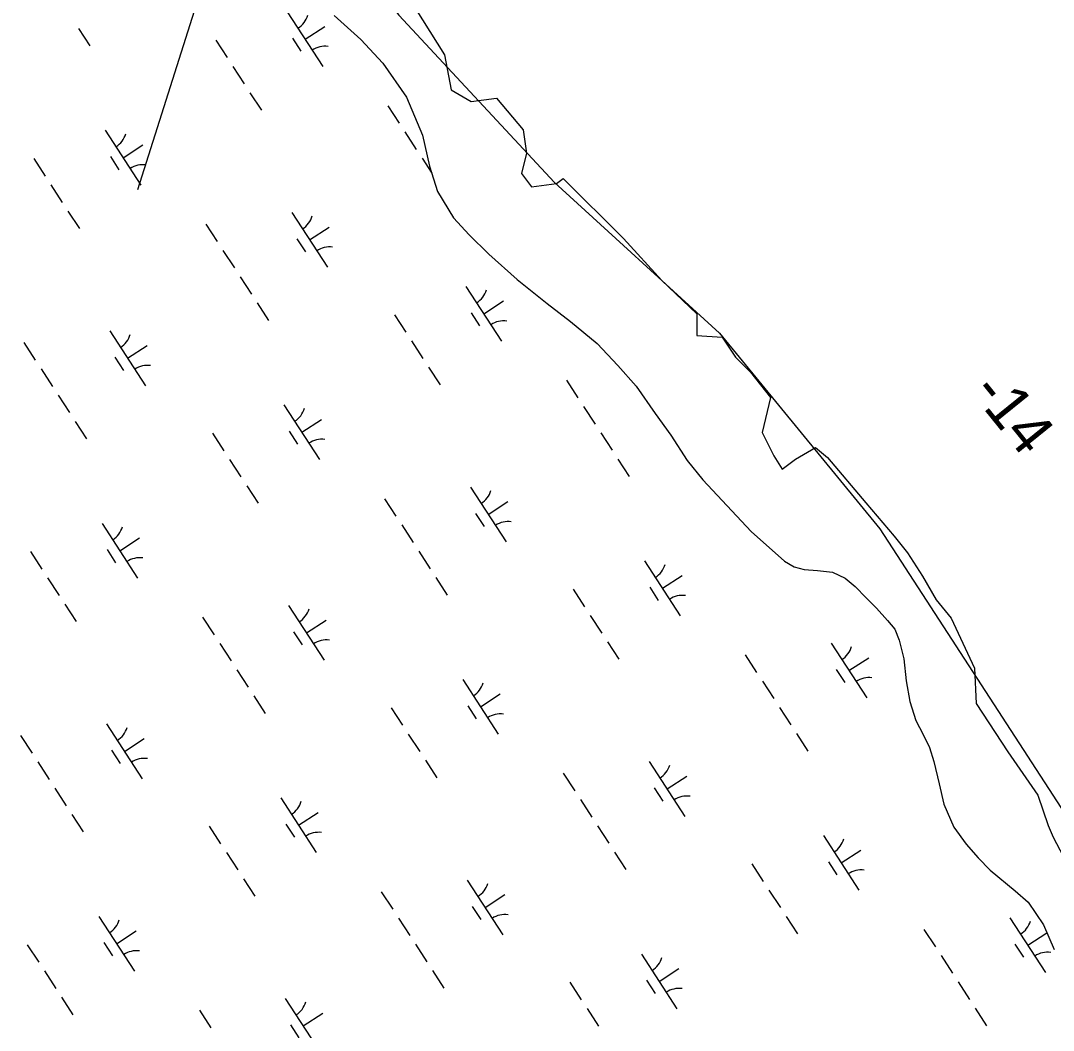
# Model space of a CAD drawing. Extents: x 3953924 to 3974542, y 193747 to 216192.
# Drawn here: x 3965387 to 3966178, y 200618 to 201392 of the extents above; entities that cross this region are included whole.
import ezdxf

# ---------------------------------------------------------------- set-up
doc = ezdxf.new("R2010")
doc.units = 0
for name, color, linetype in [('V-RIVR-EDGE', 7, 'Continuous'), ('V-RIVR-JETY', 7, 'Continuous'), ('V-RIVR-RANG', 7, 'Continuous'), ('V-UTIL-LINE', 7, 'Continuous'), ('V-WETL-SWMP', 7, 'Continuous')]:
    doc.layers.add(name, color=color, linetype=linetype)

msp = doc.modelspace()

# ---------------------------------------------------------------- linework, layer by layer
at = {"layer": 'V-RIVR-EDGE'}
msp.add_lwpolyline([(3965683.26, 201410.27), (3965711.43, 201365.45), (3965716.55, 201338.55), (3965731.92, 201329.59), (3965751.13, 201332.15), (3965771.62, 201307.82), (3965774.18, 201289.89), (3965770.34, 201274.52), (3965778.02, 201264.28), (3965797.23, 201266.84), (3965802.35, 201270.68), (3965848.46, 201224.58), (3965877.91, 201192.56), (3965904.81, 201166.95), (3965904.81, 201150.3), (3965924.02, 201149.02), (3965934.26, 201133.65), (3965945.79, 201122.13), (3965961.15, 201102.92), (3965954.75, 201076.02), (3965963.72, 201058.09), (3965970.12, 201047.85), (3965980.36, 201055.53), (3965995.73, 201064.5), (3966004.7, 201056.81), (3966034.15, 201022.24), (3966055.92, 200996.62), (3966066.17, 200983.82), (3966077.69, 200965.89), (3966087.94, 200947.96), (3966099.46, 200933.87), (3966117.39, 200895.45), (3966118.67, 200868.56), (3966143, 200831.42), (3966166.06, 200798.12), (3966173.74, 200775.07), (3966177.58, 200766.11), (3966190.39, 200741.78)], dxfattribs=at)
at = {"layer": 'V-RIVR-JETY'}
msp.add_lwpolyline([(3965387.43, 201766.05), (3965676.38, 201395.82), (3965795.58, 201267.6), (3965922, 201152.02), (3966044.8, 201002.12), (3966216.37, 200738.45), (3966283.19, 200639.12), (3966436.7, 200467.55), (3966530.61, 200361), (3966624.52, 200225.55), (3966685.92, 200111.77), (3966696.76, 200091.91), (3966718.43, 200064.82), (3966859.3, 199862.55), (3966893.61, 199811.98), (3967164.51, 199403.83), (3967289.12, 199197.95), (3967375.81, 199057.08), (3967522.09, 198887.32), (3967612.39, 198786.19), (3967746.03, 198636.29), (3967827.3, 198542.38), (3968004.29, 198338.3), (3968150.57, 198173.96)], dxfattribs=at)
at = {"layer": 'V-UTIL-LINE'}
msp.add_line((3966429.35, 204272.52), (3965476.26, 201261.87), dxfattribs=at)
at = {"layer": 'V-WETL-SWMP'}
for p, q in [((3965590.92, 201398.25), (3965618.2, 201356.35)), ((3965626.74, 201395.35), (3965647.38, 201377.08)), ((3965430.96, 201385.59), (3965439.69, 201372.18)), ((3965604.56, 201377.3), (3965619.64, 201387.12)), ((3965536.16, 201376.57), (3965544.89, 201363.16)), ((3965594.82, 201378.12), (3965601.36, 201368.06)), ((3965647.38, 201377.08), (3965664.12, 201358.87)), ((3965549.26, 201356.46), (3965557.98, 201343.05)), ((3965664.12, 201358.87), (3965682.27, 201332.87)), ((3965562.35, 201336.34), (3965571.08, 201322.94)), ((3965682.27, 201332.87), (3965694.54, 201303.87)), ((3965667.99, 201326.36), (3965676.72, 201312.95)), ((3965451.51, 201307.51), (3965478.79, 201265.6)), ((3965681.08, 201306.25), (3965689.81, 201292.84)), ((3965694.54, 201303.87), (3965699.91, 201280.06)), ((3965465.15, 201286.55), (3965480.24, 201296.37)), ((3965396.76, 201285.83), (3965405.49, 201272.42)), ((3965455.41, 201287.37), (3965461.96, 201277.32)), ((3965694.17, 201286.13), (3965701.61, 201274.71)), ((3965699.91, 201280.06), (3965706.14, 201260.51)), ((3965409.85, 201265.71), (3965418.58, 201252.3)), ((3965706.14, 201260.51), (3965718.18, 201240.45)), ((3965422.94, 201245.6), (3965431.67, 201232.19)), ((3965594.4, 201244.55), (3965621.68, 201202.64)), ((3965718.18, 201240.45), (3965730.37, 201227.39)), ((3965528.58, 201235.61), (3965537.31, 201222.21)), ((3965608.04, 201223.59), (3965623.13, 201233.41)), ((3965598.3, 201224.41), (3965604.85, 201214.36)), ((3965730.37, 201227.39), (3965745.24, 201212.72)), ((3965541.68, 201215.5), (3965550.41, 201202.09)), ((3965745.24, 201212.72), (3965767.02, 201193.26)), ((3965554.77, 201195.39), (3965563.5, 201181.98)), ((3965767.02, 201193.26), (3965789.98, 201174.93)), ((3965727.83, 201187.93), (3965755.1, 201146.03)), ((3965567.86, 201175.27), (3965576.59, 201161.86)), ((3965741.46, 201166.98), (3965756.55, 201176.8)), ((3965789.98, 201174.93), (3965807.98, 201160.98)), ((3965673.07, 201166.25), (3965681.8, 201152.84)), ((3965731.72, 201167.8), (3965738.27, 201157.74)), ((3965807.98, 201160.98), (3965828.25, 201144.26)), ((3965455, 201153.8), (3965482.28, 201111.9)), ((3965389.18, 201144.87), (3965397.91, 201131.46)), ((3965468.64, 201132.85), (3965483.72, 201142.67)), ((3965686.16, 201146.14), (3965694.89, 201132.73)), ((3965828.25, 201144.26), (3965844.24, 201127.24)), ((3965458.9, 201133.67), (3965465.45, 201123.61)), ((3965844.24, 201127.24), (3965858.32, 201111.42)), ((3965402.27, 201124.76), (3965411, 201111.35)), ((3965699.26, 201126.02), (3965707.98, 201112.62)), ((3965804.9, 201116.04), (3965813.62, 201102.63)), ((3965858.32, 201111.42), (3965872.68, 201090.55)), ((3965415.37, 201104.64), (3965424.09, 201091.23)), ((3965588.42, 201097.19), (3965615.7, 201055.28)), ((3965817.99, 201095.93), (3965826.72, 201082.52)), ((3965872.68, 201090.55), (3965884.8, 201073.99)), ((3965428.46, 201084.53), (3965437.19, 201071.12)), ((3965602.06, 201076.23), (3965617.14, 201086.05)), ((3965533.66, 201075.51), (3965542.39, 201062.1)), ((3965592.32, 201077.05), (3965598.87, 201067)), ((3965831.08, 201075.81), (3965839.81, 201062.4)), ((3965884.8, 201073.99), (3965897.25, 201054.7)), ((3965546.76, 201055.39), (3965555.49, 201041.99)), ((3965844.17, 201055.7), (3965852.9, 201042.29)), ((3965897.25, 201054.7), (3965909.4, 201039.7)), ((3965909.4, 201039.7), (3965946.33, 201000.12)), ((3965559.85, 201035.28), (3965568.58, 201021.87)), ((3965731.31, 201034.23), (3965758.59, 200992.32)), ((3965665.49, 201025.29), (3965674.22, 201011.89)), ((3965744.95, 201013.27), (3965760.03, 201023.09)), ((3965735.21, 201014.09), (3965741.76, 201004.04)), ((3965449.02, 201006.44), (3965476.29, 200964.54)), ((3965678.58, 201005.18), (3965687.31, 200991.77)), ((3965946.33, 201000.12), (3965971.93, 200977.47)), ((3965462.65, 200985.49), (3965477.74, 200995.31)), ((3965394.26, 200984.76), (3965402.99, 200971.35)), ((3965452.92, 200986.31), (3965459.46, 200976.25)), ((3965691.68, 200985.07), (3965700.41, 200971.66)), ((3965864.73, 200977.61), (3965892.01, 200935.71)), ((3965971.93, 200977.47), (3965979.23, 200973.05)), ((3965979.23, 200973.05), (3965986.96, 200970.96)), ((3965986.96, 200970.96), (3965997.05, 200970.37)), ((3965997.05, 200970.37), (3966008.69, 200968.98)), ((3966008.69, 200968.98), (3966018.31, 200964.52)), ((3965407.35, 200964.65), (3965416.08, 200951.24)), ((3965704.77, 200964.95), (3965713.5, 200951.54)), ((3965878.37, 200956.66), (3965893.46, 200966.48)), ((3966018.31, 200964.52), (3966025.96, 200958.15)), ((3965809.98, 200955.93), (3965818.7, 200942.52)), ((3965868.63, 200957.48), (3965875.18, 200947.42)), ((3966025.96, 200958.15), (3966034.35, 200949.44)), ((3965420.45, 200944.54), (3965429.18, 200931.13)), ((3966034.35, 200949.44), (3966042.35, 200941.51)), ((3965591.91, 200943.48), (3965619.18, 200901.58)), ((3966042.35, 200941.51), (3966050.72, 200932.02)), ((3965526.09, 200934.55), (3965534.82, 200921.14)), ((3965605.55, 200922.53), (3965620.63, 200932.35)), ((3965823.07, 200935.82), (3965831.8, 200922.41)), ((3966050.72, 200932.02), (3966056.42, 200925.3)), ((3965595.81, 200923.35), (3965602.35, 200913.29)), ((3966056.42, 200925.3), (3966059.76, 200917.08)), ((3965539.18, 200914.44), (3965547.91, 200901.03)), ((3965836.16, 200915.71), (3965844.89, 200902.3)), ((3966007.62, 200914.65), (3966034.9, 200872.75)), ((3966059.76, 200917.08), (3966063.37, 200902.63)), ((3965941.8, 200905.72), (3965950.53, 200892.31)), ((3966021.26, 200893.7), (3966036.35, 200903.52)), ((3966063.37, 200902.63), (3966064.98, 200885.89)), ((3965552.27, 200894.32), (3965561, 200880.91)), ((3966011.52, 200894.52), (3966018.07, 200884.46)), ((3965725.33, 200886.87), (3965752.6, 200844.96)), ((3965954.89, 200885.61), (3965963.62, 200872.2)), ((3966064.98, 200885.89), (3966067.78, 200869.9)), ((3965565.37, 200874.21), (3965574.09, 200860.8)), ((3965738.97, 200865.91), (3965754.05, 200875.73)), ((3965729.23, 200866.73), (3965735.77, 200856.68)), ((3965967.99, 200865.49), (3965976.72, 200852.08)), ((3966067.78, 200869.9), (3966072.56, 200855.42)), ((3965670.57, 200865.19), (3965679.3, 200851.78)), ((3965452.5, 200852.74), (3965479.78, 200810.83)), ((3966072.56, 200855.42), (3966078.18, 200844.82)), ((3965386.68, 200843.81), (3965395.41, 200830.4)), ((3965683.66, 200845.07), (3965692.39, 200831.67)), ((3965981.08, 200845.38), (3965989.81, 200831.97)), ((3966078.18, 200844.82), (3966083.03, 200834.62)), ((3965466.14, 200831.79), (3965481.23, 200841.61)), ((3966083.03, 200834.62), (3966086.33, 200824.06)), ((3965456.4, 200832.6), (3965462.95, 200822.55)), ((3965399.78, 200823.69), (3965408.5, 200810.28)), ((3965696.76, 200824.96), (3965705.49, 200811.55)), ((3965868.22, 200823.91), (3965895.49, 200782)), ((3966086.33, 200824.06), (3966090.27, 200806.89)), ((3965802.4, 200814.97), (3965811.13, 200801.57)), ((3965881.86, 200802.95), (3965896.94, 200812.77)), ((3965412.87, 200803.58), (3965421.6, 200790.17)), ((3965872.12, 200803.77), (3965878.66, 200793.72)), ((3966090.27, 200806.89), (3966093.85, 200791.27)), ((3965585.92, 200796.12), (3965613.2, 200754.22)), ((3965815.49, 200794.86), (3965824.22, 200781.45)), ((3966093.85, 200791.27), (3966101.67, 200773.63)), ((3965425.96, 200783.46), (3965434.69, 200770.05)), ((3965599.56, 200775.17), (3965614.65, 200784.99)), ((3965531.17, 200774.44), (3965539.9, 200761.03)), ((3965589.82, 200775.99), (3965596.37, 200765.93)), ((3965828.58, 200774.75), (3965837.31, 200761.34)), ((3966101.67, 200773.63), (3966111.14, 200760.62)), ((3966001.64, 200767.29), (3966028.92, 200725.39)), ((3966015.28, 200746.34), (3966030.36, 200756.16)), ((3966111.14, 200760.62), (3966120.27, 200750.34)), ((3965544.26, 200754.33), (3965552.99, 200740.92)), ((3965841.68, 200754.63), (3965850.41, 200741.22)), ((3966005.54, 200747.16), (3966012.08, 200737.1)), ((3966120.27, 200750.34), (3966129.41, 200740.83)), ((3965946.88, 200745.61), (3965955.61, 200732.2)), ((3966129.41, 200740.83), (3966148.53, 200724.92)), ((3965557.35, 200734.22), (3965566.08, 200720.81)), ((3965728.81, 200733.16), (3965756.09, 200691.26)), ((3965662.99, 200724.23), (3965671.72, 200710.82)), ((3965959.98, 200725.5), (3965968.7, 200712.09)), ((3966148.53, 200724.92), (3966158.47, 200716.17)), ((3965742.45, 200712.21), (3965757.54, 200722.03)), ((3966158.47, 200716.17), (3966170.18, 200698.85)), ((3965732.71, 200713.03), (3965739.26, 200702.97)), ((3965446.52, 200705.38), (3965473.8, 200663.47)), ((3965676.09, 200704.12), (3965684.81, 200690.71)), ((3965973.07, 200705.39), (3965981.8, 200691.98)), ((3966144.53, 200704.33), (3966171.81, 200662.43)), ((3965460.16, 200684.42), (3965475.24, 200694.24)), ((3966078.71, 200695.4), (3966087.44, 200681.99)), ((3966158.17, 200683.38), (3966172.77, 200692.89)), ((3966170.18, 200698.85), (3966178.37, 200680.03)), ((3965391.76, 200683.7), (3965400.49, 200670.29)), ((3965450.42, 200685.24), (3965456.96, 200675.19)), ((3965689.18, 200684), (3965697.91, 200670.59)), ((3966148.43, 200684.2), (3966154.97, 200674.14)), ((3965862.23, 200676.55), (3965889.51, 200634.64)), ((3966091.8, 200675.29), (3966100.53, 200661.88)), ((3965404.86, 200663.59), (3965413.58, 200650.18)), ((3965702.27, 200663.89), (3965711, 200650.48)), ((3965875.87, 200655.59), (3965890.96, 200665.41)), ((3965807.48, 200654.87), (3965816.21, 200641.46)), ((3965866.13, 200656.41), (3965872.68, 200646.36)), ((3966104.89, 200655.17), (3966113.62, 200641.76)), ((3965417.95, 200643.47), (3965426.68, 200630.06)), ((3965589.41, 200642.42), (3965616.69, 200600.51)), ((3965523.59, 200633.49), (3965532.32, 200620.08)), ((3965603.05, 200621.47), (3965618.13, 200631.29)), ((3965820.57, 200634.75), (3965829.3, 200621.35)), ((3966117.99, 200635.06), (3966126.72, 200621.65)), ((3965593.31, 200622.29), (3965599.85, 200612.23))]:
    msp.add_line(p, q, dxfattribs=at)
for centre, start, end in [((3965589.69, 201400.58), 302.29009, 343.83375), ((3965619.82, 201354.28), 82.29009, 123.83375), ((3965450.28, 201309.83), 302.29009, 343.83375), ((3965480.42, 201263.53), 82.29009, 123.83375), ((3965593.17, 201246.87), 302.29009, 343.83375), ((3965623.31, 201200.58), 82.29009, 123.83375), ((3965726.59, 201190.26), 302.29009, 343.83375), ((3965756.73, 201143.96), 82.29009, 123.83375), ((3965453.77, 201156.13), 302.29009, 343.83375), ((3965483.91, 201109.83), 82.29009, 123.83375), ((3965587.19, 201099.51), 302.29009, 343.83375), ((3965617.33, 201053.21), 82.29009, 123.83375), ((3965730.08, 201036.55), 302.29009, 343.83375), ((3965760.22, 200990.26), 82.29009, 123.83375), ((3965447.79, 201008.77), 302.29009, 343.83375), ((3965477.92, 200962.47), 82.29009, 123.83375), ((3965863.5, 200979.94), 302.29009, 343.83375), ((3965893.64, 200933.64), 82.29009, 123.83375), ((3965590.68, 200945.81), 302.29009, 343.83375), ((3965620.81, 200899.51), 82.29009, 123.83375), ((3966006.39, 200916.98), 302.29009, 343.83375), ((3965724.1, 200889.19), 302.29009, 343.83375), ((3966036.53, 200870.68), 82.29009, 123.83375), ((3965754.23, 200842.89), 82.29009, 123.83375), ((3965451.27, 200855.06), 302.29009, 343.83375), ((3965481.41, 200808.77), 82.29009, 123.83375), ((3965866.99, 200826.23), 302.29009, 343.83375), ((3965897.12, 200779.94), 82.29009, 123.83375), ((3965584.69, 200798.45), 302.29009, 343.83375), ((3965614.83, 200752.15), 82.29009, 123.83375), ((3966000.41, 200769.62), 302.29009, 343.83375), ((3966030.54, 200723.32), 82.29009, 123.83375), ((3965727.58, 200735.49), 302.29009, 343.83375), ((3965445.29, 200707.7), 302.29009, 343.83375), ((3965757.72, 200689.19), 82.29009, 123.83375), ((3966143.3, 200706.66), 302.29009, 343.83375), ((3965475.42, 200661.41), 82.29009, 123.83375), ((3966173.43, 200660.36), 82.29009, 123.83375), ((3965861, 200678.87), 302.29009, 343.83375), ((3965891.14, 200632.57), 82.29009, 123.83375), ((3965588.18, 200644.74), 302.29009, 343.83375)]:
    msp.add_arc(centre, 17.62, start, end, dxfattribs=at)

# ---------------------------------------------------------------- texts
at = {"layer": 'V-RIVR-RANG'}
msp.add_text('-14', height=33.5, rotation=308.93961, dxfattribs=at).set_placement((3966114.1, 201106.64))

doc.saveas('drawing.dxf')
